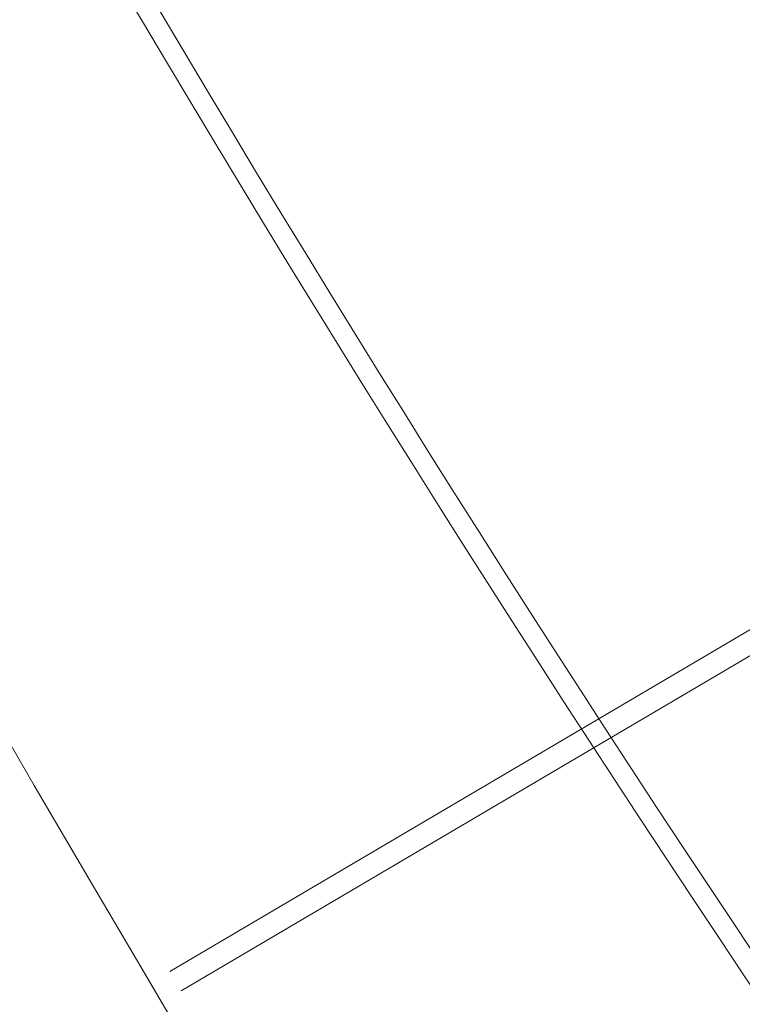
# Model space of a CAD drawing. Header units: metres. Extents: x 1285860 to 1560489, y -721344 to 834863.
# Tile 726 of 1056: x 1321722.37 to 1321723.64, y 790446.92 to 790448.66. Entities that reach past the tile are written whole.
import ezdxf

# ---------------------------------------------------------------- set-up
doc = ezdxf.new("R2010")
doc.units = ezdxf.units.M
doc.header["$LTSCALE"] = 0.2
doc.layers.get('0').update_dxf_attribs({"lineweight": 35})
for name, color, linetype, lineweight in [('!OIS-K-razm', 10, 'Continuous', 20), ('!OIS-K-s0.25', 10, 'Continuous', 20), ('!OIS-K-shtrih', 8, 'Continuous', 15)]:
    doc.layers.add(name, color=color, linetype=linetype, lineweight=lineweight)

# ---------------------------------------------------------------- blocks, each defined once
blk = doc.blocks.new('A$C5D72416D')
at = {"layer": '!OIS-K-s0.25'}
for points in [[(-3.4103, 11.9838, 0.404697), (-28.5122, -14.2584), (-25.867, -40.652, 0.149644), (-16.2127, -59.3281), (-15.5786, -59.9858), (-14.7229, -60.8109), (-13.8404, -61.6024), (-12.9321, -62.3603), (-11.9987, -63.0848), (-11.0409, -63.7757)], [(-3.3398, 11.9506, 0.405451), (-28.4764, -14.2565), (-25.8316, -40.647, 0.149635), (-16.1871, -59.3032), (-15.5533, -59.9605), (-14.6985, -60.7847), (-13.817, -61.5753), (-12.9096, -62.3324), (-11.9772, -63.0561), (-11.0205, -63.7463)], [(-1.0613, 10.5892, 0.431215), (-27.1351, -14.1864), (-24.502, -40.4591, 0.149276), (-15.2245, -58.3685), (-14.6045, -59.0117), (-13.7848, -59.802), (-12.939, -60.5605), (-12.0683, -61.2871), (-11.1732, -61.9818), (-10.2547, -62.6444), (-9.3132, -63.2745), (-8.3493, -63.8718)], [(-1.0577, 10.5532, 0.431261), (-27.0993, -14.1845), (-24.4666, -40.4541, 0.149266), (-15.1988, -58.3436), (-14.5792, -58.9864), (-13.7604, -59.7758), (-12.9156, -60.5335), (-12.0458, -61.2593), (-11.1518, -61.9532), (-10.2343, -62.615), (-9.2938, -63.2445), (-8.331, -63.8411)], [(-0.9222, 9.2012, 0.433105), (-25.7578, -14.1162), (-23.1371, -40.2652, 0.148884), (-14.2363, -57.4089), (-13.6303, -58.0376), (-12.8466, -58.7932), (-12.0377, -59.5187), (-11.2045, -60.214), (-10.3478, -60.8789), (-9.4685, -61.5131), (-8.5671, -62.1164), (-7.6444, -62.6882), (-6.7008, -63.2279), (-5.7368, -63.7349)], [(-0.9185, 9.1651, 0.433157), (-25.722, -14.1144), (-23.1017, -40.2601, 0.148874), (-14.2107, -57.384), (-13.605, -58.0123), (-12.8222, -58.767), (-12.0143, -59.4916), (-11.182, -60.1861), (-10.3264, -60.8502), (-9.4481, -61.4838), (-8.5478, -62.0863), (-7.6261, -62.6574), (-6.6836, -63.1965), (-5.7208, -63.7029)], [(-0.7828, 7.8109, 0.435267), (-24.3803, -14.048), (-21.7724, -40.07, 0.148467), (-13.2483, -56.4493), (-12.6561, -57.0635), (-11.9085, -57.7843), (-11.1363, -58.4768), (-10.3407, -59.1408), (-9.5224, -59.7759), (-8.6823, -60.3819), (-7.8211, -60.9583), (-6.9395, -61.5046), (-6.0381, -62.0201), (-5.1175, -62.5043), (-4.1782, -62.9562), (-3.2208, -63.375), (-2.2458, -63.7596)], [(-0.7792, 7.7748, 0.435327), (-24.3446, -14.0463), (-21.7369, -40.0649, 0.148456), (-13.2226, -56.4243), (-12.6308, -57.0382), (-11.8841, -57.7581), (-11.1129, -58.4498), (-10.3182, -59.1129), (-9.5009, -59.7473), (-8.6619, -60.3525), (-7.8017, -60.9282), (-6.9212, -61.4738), (-6.0209, -61.9888), (-5.1014, -62.4723), (-4.1633, -62.9237), (-3.2071, -63.342), (-2.2333, -63.726)], [(-0.6432, 6.418, 0.437761), (-23.0026, -13.9821), (-20.4078, -39.8736, 0.148023), (-12.2603, -55.4895), (-11.682, -56.0894), (-10.9703, -56.7755), (-10.2349, -57.435), (-9.4769, -58.0676), (-8.6969, -58.673), (-7.8961, -59.2506), (-7.075, -59.8001), (-6.2345, -60.3209), (-5.3753, -60.8124), (-4.4981, -61.2738), (-3.6034, -61.7042), (-2.6919, -62.1029), (-1.7643, -62.4688), (-0.8211, -62.8008), (0.1371, -63.0977), (1.1095, -63.3582), (2.0954, -63.5808), (3.0941, -63.7641)], [(-0.6396, 6.3818, 0.437831), (-22.9668, -13.9804), (-20.3723, -39.8685, 0.148011), (-12.2346, -55.4646), (-11.6567, -56.0641), (-10.9459, -56.7493), (-10.2115, -57.4079), (-9.4544, -58.0397), (-8.6755, -58.6443), (-7.8756, -59.2212), (-7.0556, -59.7701), (-6.2162, -60.2902), (-5.3581, -60.781), (-4.482, -61.2418), (-3.5885, -61.6717), (-2.6782, -62.0699), (-1.7518, -62.4353), (-0.8098, -62.7668), (0.147, -63.0633), (1.118, -63.3234), (2.1026, -63.5458), (3.0998, -63.7287)]]:
    blk.add_lwpolyline(points, format="xyb", dxfattribs=at)
for points in [[(-9.9673, -47.4837), (-21.3831, -54.2079)], [(-9.9447, -47.5168), (-21.3628, -54.2424)]]:
    blk.add_lwpolyline(points, dxfattribs=at)
blk = doc.blocks.new('A$C2A6735DF')
at = {"layer": '!OIS-K-s0.25'}
blk.add_lwpolyline([(-25.4306, -16.3099), (-25.3792, -16.4003), (-25.2818, -16.5656), (-25.1844, -16.731), (-25.087, -16.8963)], dxfattribs=at)
blk.add_blockref('A$C5D72416D', (-3.7562, 37.4788))
blk = doc.blocks.new('A$C2EE6795B')
blk.add_wipeout([(1321774.1404, 790456.7018), (1321775.0302, 790455.3198), (1321776.1661, 790450.8496), (1321777.133, 790447.3053), (1321778.1851, 790443.815), (1321781.2043, 790439.4712), (1321779.005, 790437.6276), (1321776.7214, 790435.5259), (1321774.7754, 790433.8609), (1321772.6674, 790432.268), (1321769.6172, 790430.3182), (1321766.8609, 790428.8677), (1321763.5917, 790427.4929), (1321759.1797, 790426.2167), (1321756.2293, 790425.7435), (1321752.7577, 790425.4813), (1321748.474, 790425.6016), (1321744.4369, 790426.0554), (1321740.7737, 790426.8171), (1321737.6338, 790427.7702), (1321733.935, 790429.381), (1321730.8873, 790431.117), (1321728.7754, 790432.5408), (1321726.4923, 790434.3159), (1321723.99, 790436.5957), (1321722.1014, 790438.4191), (1321719.9454, 790441.337), (1321718.1794, 790444.0335), (1321716.1479, 790447.9534), (1321714.7141, 790451.3614), (1321713.6799, 790454.8385), (1321713.2852, 790456.5929), (1321712.8098, 790459.6009), (1321712.4782, 790462.7813), (1321712.195, 790465.6143), (1321710.891, 790478.6263), (1321710.1582, 790480.5366), (1321709.1482, 790483.1002), (1321708.3263, 790485.4962), (1321707.9225, 790487.3229), (1321707.6426, 790489.4132), (1321707.4385, 790491.2292), (1321707.3503, 790493.0423), (1321707.2868, 790494.916), (1321707.5908, 790496.948), (1321708.2813, 790500.1316), (1321709.0098, 790502.6154), (1321709.8542, 790504.9498), (1321710.9118, 790507.3767), (1321712.3218, 790510.1049), (1321714.545, 790512.847), (1321716.2508, 790514.5045), (1321718.7468, 790516.4539), (1321721.452, 790518.0539), (1321724.2804, 790519.2564), (1321726.982, 790520.0218), (1321730.1337, 790520.4847), (1321731.8897, 790520.5822), (1321733.8643, 790520.5176), (1321735.5898, 790520.2793), (1321736.9924, 790520.0108), (1321739.8027, 790519.2145), (1321742.3419, 790518.1767), (1321745.2569, 790516.5756), (1321742.9229, 790512.0693), (1321745.0213, 790491.1316), (1321739.731, 790490.6014), (1321738.9552, 790490.3514), (1321738.3813, 790489.8457), (1321738.1205, 790489.3818), (1321738.0059, 790488.9488), (1321737.9958, 790488.4797), (1321735.0455, 790488.184), (1321737.5697, 790462.9971), (1321742.1256, 790463.4668), (1321742.2091, 790463.2804), (1321742.3276, 790463.1988), (1321742.4795, 790463.1774), (1321747.7697, 790463.7076), (1321748.6817, 790454.6076), (1321749.5076, 790454.6806), (1321750.8595, 790454.8002), (1321756.6528, 790455.3125), (1321761.079, 790455.6968), (1321768.8644, 790456.3141)]).dxf.layer = '!OIS-K-s0.25'
blk.add_blockref('A$C2A6735DF', (1321747.7697, 790463.7076))
blk = doc.blocks.new('A$C3F141BD5')
at = {"layer": '!OIS-K-shtrih'}
h = blk.add_hatch(dxfattribs=at)
h.set_pattern_fill('GRAVEL', color=256, scale=0.1)
h.set_pattern_definition([(228.0127875, (1.8288, 2.54), (-20.320000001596, -22.859999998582), [0.34172144, -33.8304836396]), (184.969741, (1.6002, 2.286), (30.4799999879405, 2.540000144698), [0.58640472, -58.0540488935]), (132.5104471, (1.016, 2.2352), (25.400000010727, -27.939999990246), [0.41348152, -40.934722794]), (267.273689, (0.0254, 1.6002), (2.54000000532, 50.799999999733), [0.53400452, -52.8664374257]), (292.83365418, (0, 1.0668), (-12.700000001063, 30.479999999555), [0.5236337, -51.8398077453]), (357.273689, (0.2032, 0.5842), (-50.799999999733, 2.54000000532), [0.53400452, -52.8664374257]), (37.69424047, (0.7366, 0.5588), (-33.019999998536, -25.4000000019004), [0.70619366, -69.9131153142]), (72.25532837, (1.2954, 0.9906), (17.780000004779, 55.879999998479), [0.66671952, -66.005256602]), (121.42956562, (1.4986, 1.6256), (-20.320000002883, 33.019999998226), [0.535813, -53.0455456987]), (175.2363583, (1.2192, 2.0828), (27.9399999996, -2.54000000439), [0.61171328, -29.97393695]), (222.3974378, (0.6096, 2.1336), (-30.4799999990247, -27.940000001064), [0.79107792, -78.316772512]), (138.81407483, (2.54, 1.5748), (-17.779999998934, 15.24000000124), [0.27000454, -26.7305658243]), (171.4692344, (2.3368, 1.7526), (33.02000000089, -5.079999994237), [0.51368198, -50.854638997]), (225, (1.8288, 1.8288), (-4e-16, -2.54), [0.35920934, -3.2328931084]), (203.19859051, (1.651, 2.1336), (12.700000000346, 5.07999999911), [0.19344132, -19.150622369]), (291.80140949, (1.4732, 2.0574), (-2.54000000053, 7.61999999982), [0.27356562, -13.40475299]), (30.96375653, (1.5748, 1.8034), (7.62000000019, 5.07999999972), [0.44431966, -14.366298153]), (161.56505118, (1.9558, 2.032), (5.08000000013, -2.53999999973), [0.32128714, -7.710898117]), (16.389540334, (0, 2.0574), (25.4, 7.62), [0.450088, -44.5588266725]), (70.34617594, (0.4318, 2.1844), (-10.16000000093, -27.93999999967), [0.37759894, -37.382215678]), (293.19859051, (1.9558, 2.54), (-5.07999999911, 12.700000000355), [0.3868801, -18.957183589]), (343.61045967, (2.1082, 2.1844), (-25.400000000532, 7.619999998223), [0.450088, -44.5588266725]), (339.44395478, (0, 0.4826), (-12.7, 5.08), [0.4340352, -21.267734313]), (294.7751406, (0.4064, 0.3302), (-12.700000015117, 27.939999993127), [0.36367212, -36.0035933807]), (66.80140949, (1.9812, 0), (5.0799999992, 12.70000000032), [0.3868801, -18.957183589]), (17.35402464, (2.1336, 0.3556), (-33.019999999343, -10.160000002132), [0.42578274, -42.15237598]), (69.44395478, (0.7366, 0), (-5.08000000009, -12.699999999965), [0.2170176, -21.484751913]), (101.309932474, (1.8288, 0), (-2.54, 10.16), [0.1295146, -12.8219949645]), (165.96375653, (1.8034, 0.127), (7.62, -2.54), [0.5236337, -9.949054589]), (186.00900596, (1.2954, 0.254), (25.399999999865, 2.540000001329), [0.485267, -48.0413648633]), (303.69006753, (1.5748, 1.5748), (-2.54000000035, 5.07999999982), [0.36632388, -8.7917763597]), (353.15722659, (1.778, 1.27), (43.180000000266, -5.0799999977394), [0.63955676, -63.316009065]), (60.9453959, (2.413, 1.1938), (-10.16000000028, -17.77999999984), [0.26150824, -25.889392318]), (90, (2.54, 1.4224), (-2.54, 2.54), [0.1524, -2.3876]), (120.25643716, (1.2446, 0.3302), (10.159999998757, -17.78000000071), [0.35286696, -34.933940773]), (48.0127875, (1.0668, 0.635), (20.320000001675, 22.85999999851), [0.68344288, -33.4887621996]), (0, (1.524, 1.143), (2.54, 2.54), [0.6604, -1.8796]), (325.3048465, (2.1844, 1.143), (25.400000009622, -17.779999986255), [0.40160956, -39.759316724]), (254.0546041, (2.5146, 0.9144), (-2.53999999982, -10.160000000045), [0.36982908, -18.1216500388]), (207.64597536, (2.413, 0.5588), (-48.260000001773, -25.399999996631), [0.6021451, -59.612464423]), (175.42607874, (1.8796, 0.2794), (-33.019999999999, 2.5399999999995), [0.63702946, -63.0658464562])])
edge = h.paths.add_edge_path()
edge.add_line((1321690.3551, 790473.9594), (1321689.5691, 790478.002))
edge.add_line((1321689.5691, 790478.002), (1321688.4505, 790482.546))
edge.add_line((1321688.4505, 790482.546), (1321687.8003, 790486.7682))
edge.add_line((1321687.8003, 790486.7682), (1321687.337, 790491.9559))
edge.add_line((1321687.337, 790491.9559), (1321687.633, 790499.3903))
edge.add_line((1321687.633, 790499.3903), (1321689.6406, 790507.8379))
edge.add_line((1321689.6406, 790507.8379), (1321693.0021, 790516.6105))
edge.add_line((1321693.0021, 790516.6105), (1321701.3106, 790528.1769))
edge.add_line((1321701.3106, 790528.1769), (1321709.2363, 790534.3023))
edge.add_line((1321709.2363, 790534.3023), (1321720.3081, 790539.1491))
edge.add_line((1321720.3081, 790539.1491), (1321730.8894, 790540.8372))
edge.add_line((1321730.8894, 790540.8372), (1321731.005, 790545.8986))
edge.add_line((1321731.005, 790545.8986), (1321718.8945, 790543.9665))
edge.add_line((1321718.8945, 790543.9665), (1321706.6768, 790538.6182))
edge.add_line((1321706.6768, 790538.6182), (1321697.6901, 790531.6728))
edge.add_line((1321697.6901, 790531.6728), (1321688.5821, 790518.9932))
edge.add_line((1321688.5821, 790518.9932), (1321684.872, 790509.3111))
edge.add_line((1321684.872, 790509.3111), (1321682.6762, 790500.0715))
edge.add_line((1321682.6762, 790500.0715), (1321682.3481, 790491.833))
edge.add_line((1321682.3481, 790491.833), (1321682.8541, 790486.1671))
edge.add_line((1321682.8541, 790486.1671), (1321683.575, 790481.4862))
edge.add_line((1321683.575, 790481.4862), (1321684.7967, 790476.438))
edge.add_line((1321684.7967, 790476.438), (1321685.4557, 790472.7974))
edge.add_line((1321685.4557, 790472.7974), (1321688.4059, 790453.4302))
edge.add_line((1321688.4059, 790453.4302), (1321690.563, 790444.6234))
edge.add_line((1321690.563, 790444.6234), (1321693.5585, 790437.2352))
edge.add_line((1321693.5585, 790437.2352), (1321696.1726, 790432.074))
edge.add_line((1321696.1726, 790432.074), (1321701.7333, 790423.9691))
edge.add_line((1321701.7333, 790423.9691), (1321701.9264, 790423.7525))
edge.add_line((1321701.9264, 790423.7525), (1321702.5478, 790423.8601))
edge.add_line((1321702.5478, 790423.8601), (1321703.7278, 790423.7423))
edge.add_line((1321703.7278, 790423.7423), (1321705.1204, 790423.6826))
edge.add_line((1321705.1204, 790423.6826), (1321705.8071, 790423.7238))
edge.add_line((1321705.8071, 790423.7238), (1321707.5972, 790423.6754))
edge.add_line((1321707.5972, 790423.6754), (1321709.1485, 790423.7598))
edge.add_line((1321709.1485, 790423.7598), (1321711.4404, 790423.8896))
edge.add_line((1321711.4404, 790423.8896), (1321712.1981, 790423.9942))
edge.add_line((1321712.1981, 790423.9942), (1321713.1452, 790423.7686))
edge.add_line((1321713.1452, 790423.7686), (1321717.4705, 790422.0039))
edge.add_line((1321717.4705, 790422.0039), (1321719.0835, 790421.3577))
edge.add_line((1321719.0835, 790421.3577), (1321719.8099, 790421.0667))
edge.add_line((1321719.8099, 790421.0667), (1321721.7807, 790421.3198))
edge.add_line((1321721.7807, 790421.3198), (1321725.9131, 790421.8507))
edge.add_line((1321725.9131, 790421.8507), (1321729.4146, 790422.3004))
edge.add_line((1321729.4146, 790422.3004), (1321731.8398, 790422.6119))
edge.add_line((1321731.8398, 790422.6119), (1321733.2972, 790422.7991))
edge.add_line((1321733.2972, 790422.7991), (1321735.0998, 790423.0307))
edge.add_line((1321735.0998, 790423.0307), (1321736.1671, 790423.1678))
edge.add_line((1321736.1671, 790423.1678), (1321737.7914, 790423.3764))
edge.add_line((1321737.7914, 790423.3764), (1321739.0351, 790423.5362))
edge.add_line((1321739.0351, 790423.5362), (1321740.6583, 790423.7447))
edge.add_line((1321740.6583, 790423.7447), (1321751.7278, 790425.1665))
edge.add_arc((1321749.9709, 790465.0354), 39.9075, 272.52317, 283.66993)
edge.add_arc((1321753.2643, 790454.2394), 28.6464, 276.31595, 282.37236, ccw=False)
edge.add_line((1321756.4157, 790425.7669), (1321755.313, 790425.6802))
edge.add_line((1321755.313, 790425.6802), (1321753.3722, 790425.5105))
edge.add_line((1321753.3722, 790425.5105), (1321751.4299, 790425.5203))
edge.add_line((1321751.4299, 790425.5203), (1321750.0758, 790425.5541))
edge.add_line((1321750.0758, 790425.5541), (1321748.6382, 790425.59))
edge.add_line((1321748.6382, 790425.59), (1321745.7553, 790425.8691))
edge.add_line((1321745.7553, 790425.8691), (1321743.5396, 790426.2076))
edge.add_line((1321743.5396, 790426.2076), (1321740.2058, 790427.0096))
edge.add_line((1321740.2058, 790427.0096), (1321736.831, 790426.5761))
edge.add_line((1321736.831, 790426.5761), (1321734.9309, 790426.332))
edge.add_line((1321734.9309, 790426.332), (1321732.2753, 790425.9909))
edge.add_line((1321732.2753, 790425.9909), (1321728.8357, 790425.5491))
edge.add_line((1321728.8357, 790425.5491), (1321725.9641, 790425.1802))
edge.add_line((1321725.9641, 790425.1802), (1321722.9248, 790424.7898))
edge.add_line((1321722.9248, 790424.7898), (1321720.7879, 790424.5153))
edge.add_line((1321720.7879, 790424.5153), (1321720.4093, 790424.667))
edge.add_line((1321720.4093, 790424.667), (1321718.8067, 790425.309))
edge.add_line((1321718.8067, 790425.309), (1321714.2379, 790427.1731))
edge.add_line((1321714.2379, 790427.1731), (1321712.3735, 790427.6171))
edge.add_line((1321712.3735, 790427.6171), (1321711.0955, 790427.4408))
edge.add_line((1321711.0955, 790427.4408), (1321708.9508, 790427.3194))
edge.add_line((1321708.9508, 790427.3194), (1321707.5485, 790427.243))
edge.add_line((1321707.5485, 790427.243), (1321705.7483, 790427.2917))
edge.add_line((1321705.7483, 790427.2917), (1321705.5032, 790427.277))
edge.add_line((1321705.5032, 790427.277), (1321700.466, 790434.619))
edge.add_line((1321700.466, 790434.619), (1321698.0953, 790439.2995))
edge.add_line((1321698.0953, 790439.2995), (1321695.314, 790446.1595))
edge.add_line((1321695.314, 790446.1595), (1321693.3237, 790454.2851))
edge.add_line((1321693.3237, 790454.2851), (1321690.3551, 790473.9594))
blk = doc.blocks.new('A$C34AE49BA')
at = {"layer": '!OIS-K-razm'}
blk.add_blockref('A$C2EE6795B', (0, 0), dxfattribs=at)
blk.add_blockref('A$C3F141BD5', (0, 0, 0), dxfattribs=at)

msp = doc.modelspace()

# ---------------------------------------------------------------- linework, layer by layer
msp.add_circle((1321849.4816, 790222.5456), 1218.4707)

# ---------------------------------------------------------------- next in the draw order: block references
msp.add_blockref('A$C34AE49BA', (0, 0))

doc.saveas('drawing.dxf')
